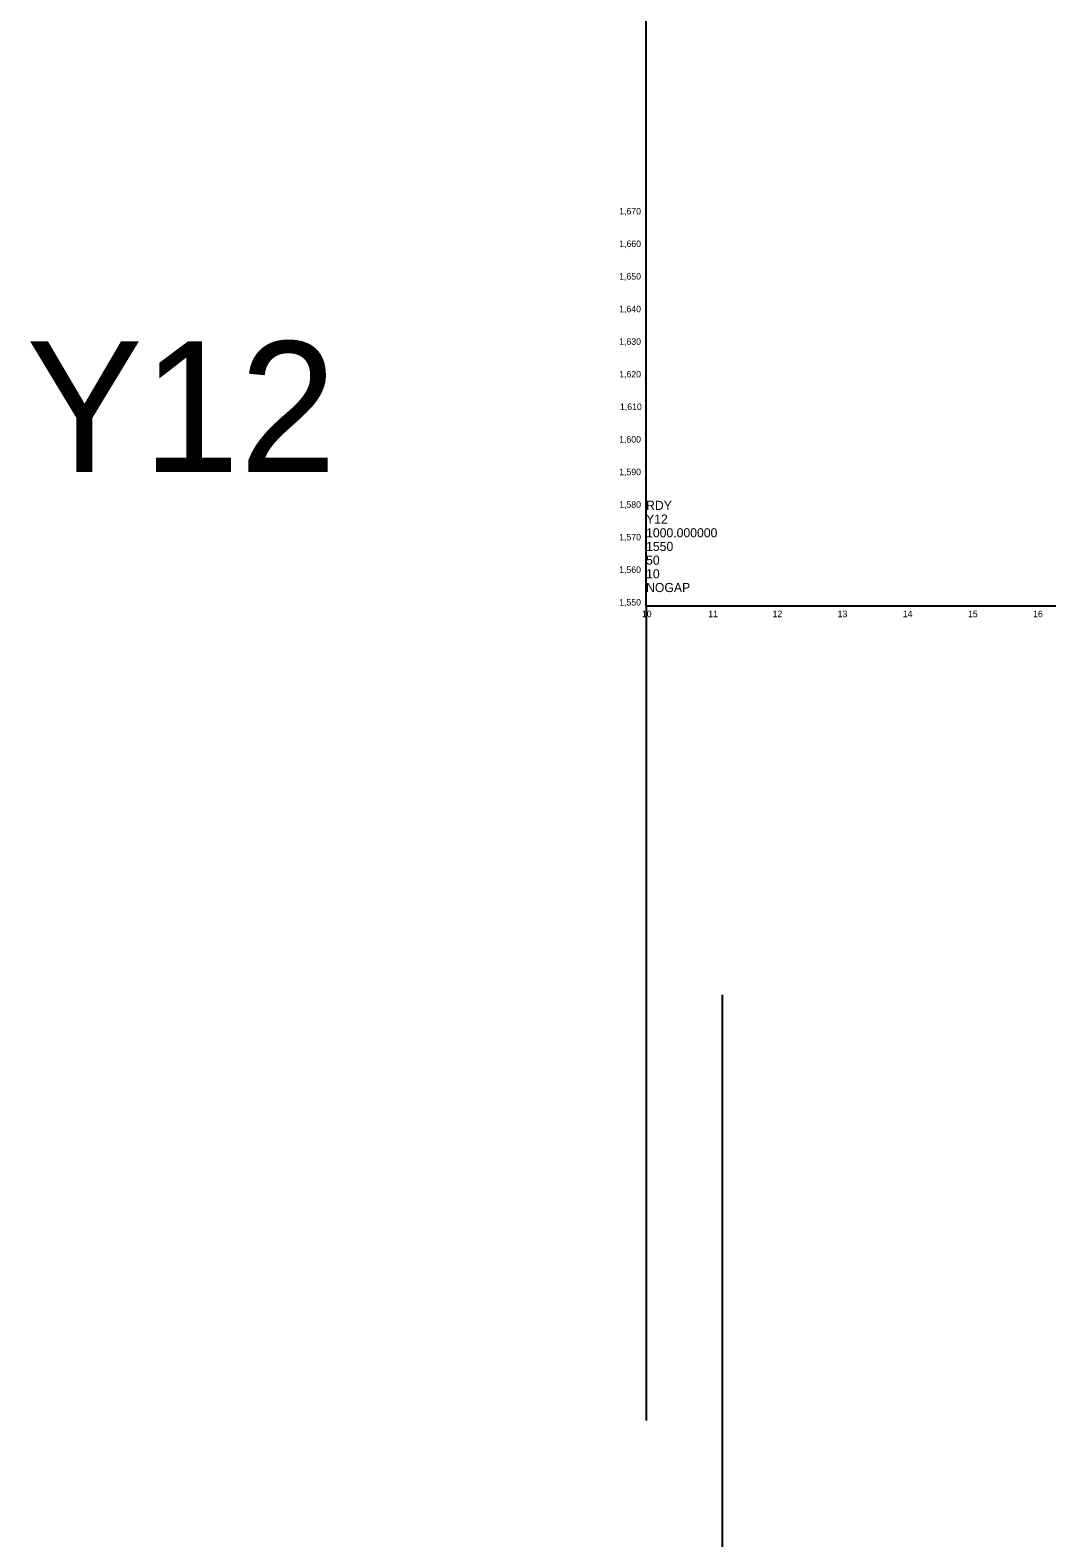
# Model space of a CAD drawing. Extents: x 498575 to 532350, y 405181 to 484585.
# Drawn here: x 504744 to 506304, y 441895 to 444207 of the extents above; entities that cross this region are included whole.
import ezdxf

# ---------------------------------------------------------------- set-up
doc = ezdxf.new("R2010")
doc.units = 0
for name, color, linetype in [('Exist Profile Cell', 7, 'Continuous'), ('Exist Vertical Profile Horizontal Axis Label Major', 7, 'Continuous'), ('Exist Vertical Profile Vertical Axis Label', 7, 'Continuous'), ('Scratch_Level_7', 7, 'Continuous')]:
    doc.layers.add(name, color=color, linetype=linetype)

msp = doc.modelspace()

# ---------------------------------------------------------------- linework, layer by layer
at = {"layer": 'Exist Profile Cell'}
for p, q in [((505689.2, 443324.4), (505689.2, 444574.4)), ((505689.2, 443324.4), (509289.2, 443324.4)), ((505689.2, 443324.4), (505689.2, 442074.4)), ((505806.3, 441477.3), (505806.3, 442727.3))]:
    msp.add_line(p, q, dxfattribs=at)

# ---------------------------------------------------------------- texts
for s, p in [('RDY', (505689.2, 443471.4)), ('Y12', (505689.2, 443450.4)), ('1000.000000', (505689.2, 443429.4)), ('1550', (505689.2, 443408.4)), ('50', (505689.2, 443387.4)), ('10', (505689.2, 443366.4)), ('NOGAP', (505689.2, 443345.4))]:
    msp.add_text(s, height=14, dxfattribs=at).set_placement(p)
at = {"layer": 'Exist Vertical Profile Horizontal Axis Label Major'}
for s, p in [('10', (505682.8, 443306.9)), ('11', (505784.6, 443306.9)), ('12', (505883.2, 443306.9)), ('13', (505983, 443306.9)), ('14', (506082.9, 443306.9)), ('15', (506183, 443306.9)), ('16', (506282.9, 443306.9))]:
    msp.add_text(s, height=10, dxfattribs=at).set_placement(p)
at = {"layer": 'Exist Vertical Profile Vertical Axis Label'}
for s, p in [('1,670', (505647.9, 443924.7)), ('1,660', (505647.9, 443874.7)), ('1,650', (505647.9, 443824.7)), ('1,640', (505647.9, 443774.7)), ('1,630', (505647.9, 443724.7)), ('1,620', (505647.9, 443674.7)), ('1,610', (505649.1, 443624.7)), ('1,600', (505647.9, 443574.7)), ('1,590', (505647.9, 443524.7)), ('1,580', (505647.9, 443474.7)), ('1,570', (505647.9, 443424.7)), ('1,560', (505647.9, 443374.7)), ('1,550', (505647.9, 443324.7))]:
    msp.add_text(s, height=10, dxfattribs=at).set_placement(p)
at = {"layer": 'Scratch_Level_7'}
msp.add_text('Y12', height=200, dxfattribs=at).set_placement((504738.5, 443529.8))

doc.saveas('drawing.dxf')
